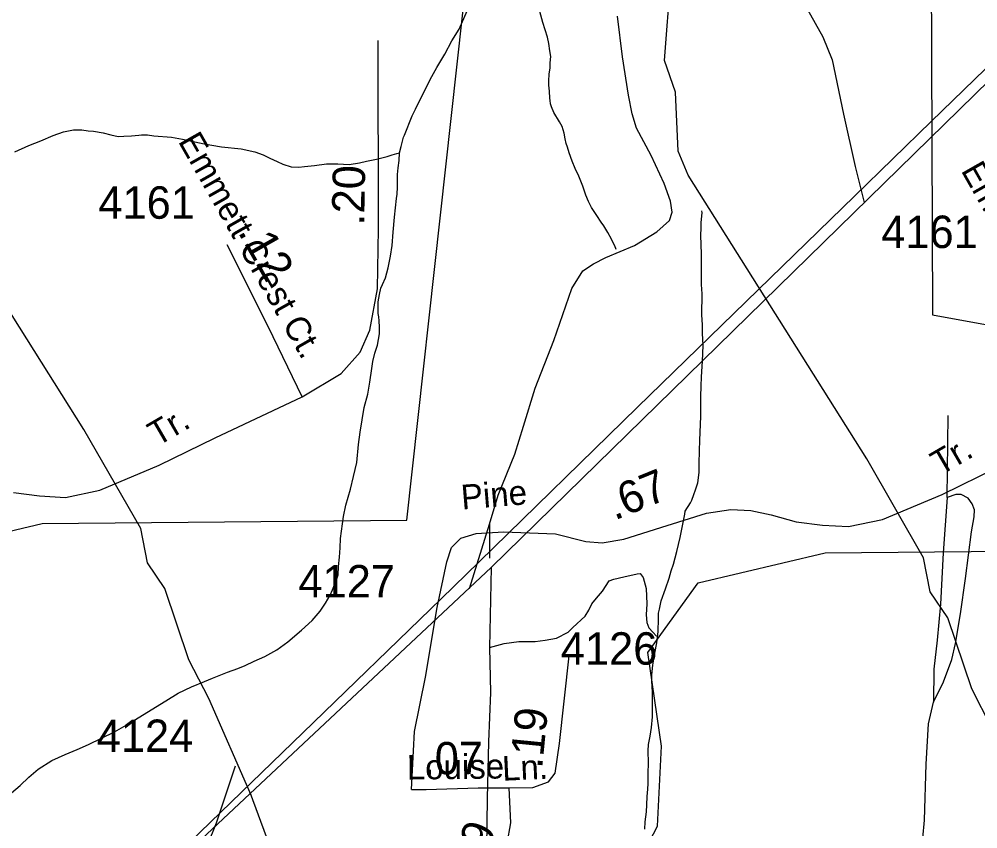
# Model space of a CAD drawing. Extents: x 2169602 to 2449496, y 721995 to 810662.
# Drawn here: x 2389212 to 2392905, y 769073 to 772194 of the extents above; entities that cross this region are included whole.
import ezdxf

# ---------------------------------------------------------------- set-up
doc = ezdxf.new("R2010")
doc.units = 0
doc.layers.add('Default', color=7, linetype='Continuous')

msp = doc.modelspace()

# ---------------------------------------------------------------- linework, layer by layer
at = {"layer": 'Default'}
for p, q in [((2392787.2, 770350.4), (2392790.5, 770666.5)), ((2390946.3, 769999.9), (2391023, 770247.8)), ((2391023, 770247.8), (2391023, 770116.3)), ((2391030.3, 770080.7), (2391023.6, 769771.6))]:
    msp.add_line(p, q, dxfattribs=at)
for points in [[(2386380.1, 765643.4), (2386857.9, 766106.2), (2386916.4, 766162.9), (2386960.4, 766205.5), (2388333.9, 767535.6), (2388482.6, 767665.6), (2388839.5, 768000.9), (2389171, 768336), (2391030.3, 770080.7), (2393764.7, 772758.1), (2394526.4, 773595), (2394852.5, 773868.2), (2394973.7, 773986.6), (2394998.1, 774010.6), (2395018.6, 774030.8), (2395083, 774094), (2395207.8, 774217.2), (2395509.9, 774514.3), (2395511.9, 774516.4), (2395846.4, 774839.9), (2396368, 775322.6), (2396469.9, 775429.5)], [(2391073.6, 764947.2), (2391178.6, 766960.8), (2390837.4, 766875.9), (2390242.1, 766812.3), (2390226.7, 766354.4), (2389410.2, 766177.4), (2389443.8, 768148.7), (2389216.4, 768394.4), (2388718.4, 768404), (2388629, 768711.2), (2388529.1, 768955.2), (2388654.4, 769196.1), (2388670.2, 769505.2), (2388617.3, 769865), (2388811.9, 770134.5), (2389300.7, 770249.9), (2390705.1, 770262.3), (2391005.7, 772988.7), (2392249.8, 773007.3), (2392264.1, 772753.4), (2392724.3, 772714.7), (2392730.4, 771054.6), (2393230.3, 770963)], [(2386380.1, 765643.4), (2386857.9, 766106.2), (2386916.4, 766162.9), (2386960.4, 766205.5), (2388333.9, 767535.6), (2388482.6, 767665.6), (2388839.5, 768000.9), (2389171, 768336), (2391030.3, 770080.7), (2393764.7, 772758.1)], [(2390676.5, 771679.1), (2390682.7, 771703.3), (2390692.5, 771739.1), (2390696.4, 771747), (2390726.1, 771821.2), (2390738.2, 771847.4), (2390795.5, 771961.6), (2390821.3, 772007.6), (2390851.4, 772059.9), (2390878.9, 772110.1), (2390906.8, 772156.1), (2390928.3, 772206), (2390944.3, 772240.1), (2390958.3, 772278.1), (2390972.2, 772326.3), (2390987.6, 772380.4), (2391007.5, 772418.3), (2391039.1, 772462.6), (2391073.3, 772504.5), (2391096.9, 772546.8), (2391114.5, 772579), (2391134.6, 772602.7)], [(2391739.7, 771912.2), (2391697.7, 772034.4), (2391721.7, 772352.1), (2391762.7, 772485.8)], [(2389200.2, 768374.7), (2389278.4, 768450.3), (2389379.2, 768547.8), (2389513.3, 768677.6), (2390304.8, 769442.8), (2390837.4, 769959.6), (2390984.2, 770102.8), (2391594, 770698.2), (2392429.2, 771511.5), (2392724.7, 771799.1), (2393266.8, 772326.6)], [(2391023, 770247.8), (2391057.4, 770359.2), (2391120.7, 770517.5), (2391154.1, 770625.6), (2391199.3, 770771.8), (2391272, 770956.1), (2391340.9, 771156.5), (2391382.5, 771224.6), (2391424.4, 771251), (2391472.3, 771275.2), (2391581.9, 771321.7), (2391667.7, 771374.2), (2391717.4, 771418.6), (2391727.3, 771450.5), (2391720.9, 771492.5), (2391696.5, 771560.4), (2391645.9, 771668), (2391589.5, 771773.7), (2391573, 771829.4), (2391558.7, 771901.3), (2391535.9, 772049.2), (2391516.9, 772205.1)], [(2391512, 771305.9), (2391505.8, 771319.9), (2391497.6, 771337.7), (2391493.5, 771345.7), (2391479.6, 771371.7), (2391463.4, 771397.6), (2391453.3, 771411.3), (2391436.9, 771437.4), (2391416.8, 771467.6), (2391405.2, 771491.2), (2391395.1, 771515.1), (2391382.8, 771551), (2391368.2, 771588.9), (2391354.1, 771619), (2391342.2, 771646.8), (2391330.1, 771678.6), (2391323.9, 771700.7), (2391319.4, 771714.7), (2391315.7, 771732.7), (2391311.2, 771754.9), (2391303.2, 771780.8), (2391293, 771798.6), (2391271, 771834.4), (2391262.8, 771856.3), (2391258.7, 771868.3), (2391256.9, 771880.3), (2391256.5, 771890.1), (2391254.4, 771916.4), (2391252.6, 771940.2), (2391252.2, 771956.1), (2391254, 771982.2), (2391257.9, 772006.3), (2391257.9, 772026.2), (2391259.8, 772050.3), (2391255.9, 772072.4), (2391251.6, 772100.2), (2391247.5, 772124.3), (2391229, 772181.9), (2391216.9, 772223.8)], [(2392248.6, 772231.2), (2392307.2, 772125.6), (2392343.6, 772037.9), (2392386.9, 771828), (2392432, 771626.5), (2392467, 771487.5)], [(2390301.9, 770738.3), (2390451.6, 770828.3), (2390524.8, 770910), (2390562.5, 770995.9), (2390591.8, 771155), (2390596, 771385.4), (2390594.9, 772112.1)], [(2391788.7, 771593.1), (2391749.8, 771685.6), (2391739.7, 771912.2)], [(2389195.2, 771682.9), (2389249.4, 771706.8), (2389294.9, 771725), (2389342.9, 771745.4), (2389383.1, 771759.6), (2389421, 771767.6), (2389452.8, 771767.7), (2389477, 771764), (2389498.7, 771761.9), (2389535, 771756), (2389564.7, 771748.3), (2389593, 771742.4), (2389614.8, 771742.7), (2389644.9, 771744.7), (2389673, 771746.9), (2389682.6, 771748.7), (2389706.4, 771748.7), (2389730.8, 771745), (2389798.7, 771739.3), (2389840.7, 771731.7), (2389925, 771714.1), (2389991, 771702), (2390066.7, 771694.7), (2390119.2, 771682.7), (2390151.2, 771670.9), (2390177.2, 771658.9), (2390205.5, 771644.9), (2390227.3, 771635.1), (2390259.2, 771625.4), (2390289, 771623.3), (2390311.1, 771625.7), (2390349.1, 771629.7), (2390395.2, 771636.1), (2390439.5, 771636.3), (2390483, 771634.5), (2390523.1, 771640.6), (2390549.2, 771646.4), (2390588.8, 771654.6), (2390629.2, 771664.8), (2390648.8, 771671.1), (2390666.9, 771676.9), (2390676.5, 771679.1)], [(2390105, 769202.6), (2389941.9, 769575.9), (2389865.8, 769725.1), (2389772.9, 769999.3), (2389705.9, 770099), (2389679.8, 770230.8), (2389460.8, 770612.5), (2388772.9, 771705.9)], [(2390671.2, 771621.1), (2390675.1, 771649.3), (2390676.5, 771679.1)], [(2389181.7, 769211.5), (2389215.7, 769239.6), (2389249.6, 769271.8), (2389285.4, 769303.7), (2389337.7, 769335.9), (2389389.2, 769360.2), (2389435.3, 769378.4), (2389479.4, 769398.5), (2389578.9, 769447.1), (2389632.8, 769477.5), (2389686.9, 769511.5), (2389776.3, 769566.1), (2389824.3, 769596.1), (2389876, 769620.4), (2389926, 769640.4), (2389956, 769654.5), (2390013.8, 769677), (2390054, 769691.2), (2390081.9, 769703.2), (2390117.1, 769719.4), (2390157.7, 769737.6), (2390204.9, 769763.7), (2390246.9, 769793.9), (2390299, 769838.3), (2390340.6, 769876.3), (2390370.8, 769912.6), (2390392.3, 769942.6), (2390410.4, 769974.4), (2390418.2, 769994.7), (2390432.3, 770028.7), (2390440.1, 770052.6), (2390441.9, 770084.8), (2390445.4, 770120.8), (2390447.7, 770156.6), (2390449.3, 770192.8), (2390460.8, 770276.7), (2390470.6, 770320.6), (2390488.7, 770382.7), (2390500.2, 770430.9), (2390512.5, 770484.6), (2390519.5, 770554.9), (2390525.4, 770602.7), (2390541, 770696.9), (2390554.7, 770748.7), (2390562.9, 770795), (2390570.7, 770847), (2390574.4, 770874.8), (2390582.4, 770906.8), (2390592, 770937), (2390600.2, 770980.8), (2390599.4, 771007.3), (2390598, 771031.1), (2390597.6, 771046.9), (2390595.3, 771059), (2390595.3, 771104.8), (2390599.2, 771133.1), (2390605.4, 771156.9), (2390611.1, 771171), (2390623, 771197.2), (2390632.8, 771235.1), (2390642.5, 771281), (2390648.4, 771321.1), (2390651.9, 771373.3), (2390657.9, 771431.3), (2390661.6, 771467.1), (2390665.4, 771503.1), (2390667.3, 771519), (2390669.3, 771547.1), (2390668.9, 771595), (2390671.2, 771621.1)], [(2393120.8, 769089.8), (2392957.7, 769463.1), (2392881.7, 769612.2), (2392788.8, 769886.5), (2392721.7, 769986.2), (2392695.7, 770118), (2392476.7, 770499.7), (2391788.7, 771593.1)], [(2391797.3, 770330), (2391803.3, 770340.1), (2391811.3, 770362), (2391817.2, 770380.2), (2391826.7, 770406.3), (2391828.7, 770426.3), (2391830.8, 770448.3), (2391831, 770470.1), (2391830.8, 770481.9), (2391832.4, 770530), (2391834.2, 770571.8), (2391837.9, 770662.2), (2391837.5, 770704), (2391837.3, 770740.1), (2391838.8, 770780.1), (2391840.6, 770815.9), (2391844.7, 770876.1), (2391846.1, 770936), (2391843.9, 770984.1), (2391843.7, 771015.8), (2391841.4, 771053.9), (2391842.9, 771136), (2391840.8, 771172), (2391840.4, 771254), (2391840, 771289.7), (2391837.5, 771359.9), (2391839.2, 771390), (2391839.6, 771409.9), (2391843.3, 771447.8), (2391841.2, 771455.9)], [(2390301.9, 770738.3), (2390172.2, 771006.4), (2390013.1, 771324.7)], [(2389189.6, 770369.7), (2389290.1, 770357.1), (2389390.5, 770350.9), (2389521.9, 770378.1), (2389751, 770474.4), (2389966.6, 770580.2), (2390301.9, 770738.3)], [(2390723.5, 769224.4), (2390735.3, 769448.5), (2390777.1, 769657.9), (2390821.6, 769926), (2390859.8, 770102.9), (2390877.6, 770157.4), (2390913.2, 770193), (2390971.8, 770211.8), (2391077.4, 770218.1), (2391278.4, 770210.8), (2391395, 770180.4), (2391457.8, 770176.2), (2391540.5, 770189.9), (2391707.9, 770242.2), (2391859.1, 770289.3), (2391953.3, 770304), (2392030.7, 770300.8), (2392108.1, 770283), (2392205.4, 770256.9), (2392305.9, 770244.3), (2392406.4, 770238), (2392537.7, 770265.2), (2392766.8, 770361.6), (2392982.4, 770467.3)], [(2392733.7, 769560.8), (2392772, 769640), (2392804.7, 769725.2), (2392818.9, 769787.4), (2392838.6, 769901.5), (2392857.1, 770038), (2392880.1, 770217.7), (2392891, 770276.1), (2392892.1, 770303.4), (2392883.3, 770326.3), (2392867, 770348.2), (2392840.8, 770362.4), (2392820, 770361.3), (2392787.2, 770350.4)], [(2391621.8, 769072), (2391623.7, 769100.1), (2391627.8, 769138), (2391629.4, 769166.2), (2391631.4, 769198.3), (2391633.1, 769226), (2391635.1, 769248.1), (2391634.9, 769286.2), (2391636.6, 769328.1), (2391634.3, 769374.3), (2391636.2, 769398), (2391641.9, 769430), (2391648.1, 769464.3), (2391651.7, 769504.3), (2391651.7, 769550.1), (2391651.1, 769600.1), (2391649.5, 769644.2), (2391649.1, 769666.2), (2391653.2, 769704.1), (2391660.8, 769749.9), (2391668.8, 769790.1), (2391672.7, 769834.2), (2391674.7, 769882.1), (2391674.5, 769904), (2391678.6, 769920.1), (2391684.4, 769952.1), (2391702.2, 769998), (2391716.3, 770039.7), (2391723.9, 770067.7), (2391732.1, 770093.7), (2391745.7, 770141.9), (2391758.2, 770196), (2391775.6, 770285.8), (2391777.7, 770297.7), (2391797.3, 770330)], [(2392787.2, 770350.4), (2392770.9, 770136.9), (2392761, 769938.7), (2392747.9, 769800.5), (2392734.8, 769689.1), (2392733.7, 769560.8)], [(2393242.5, 766241.6), (2392426, 766064.5), (2392459.7, 768035.9), (2392232.3, 768281.6), (2391734.2, 768291.2), (2391644.8, 768598.4), (2391544.9, 768842.4), (2391670.2, 769083.3), (2391686, 769392.3), (2391633.1, 769752.2), (2391827.7, 770021.6), (2392316.5, 770137.1), (2393720.9, 770149.5)], [(2391023.6, 769771.6), (2391080.4, 769788), (2391136.1, 769795.6), (2391199.5, 769795.6), (2391237.7, 769800), (2391281.4, 769808.7), (2391327.2, 769830.6), (2391344.7, 769849.1), (2391391.6, 769892.8), (2391405.8, 769915.7), (2391417.9, 769939.8), (2391435.3, 769962.7), (2391458.3, 769988.9), (2391484.5, 770029.3), (2391503, 770035.3), (2391541.3, 770044), (2391592.6, 770056.1), (2391603.5, 770057.2), (2391615.5, 770041.9), (2391627.5, 769999.3), (2391629.7, 769940.3), (2391627.5, 769897.7), (2391629.7, 769868.2), (2391637.4, 769847.5), (2391652.6, 769831.1), (2391666.8, 769815.8)], [(2391023.6, 769771.6), (2391026.9, 769598.5), (2391019.3, 769407.9), (2391014.9, 769190.1), (2391011.6, 769001.7)], [(2391099.9, 769231.7), (2391190.5, 769232.8), (2391251.1, 769254.8), (2391276.3, 769287.2), (2391293.5, 769402.4), (2391330.7, 769739.6)], [(2392450.9, 767383.9), (2392446.5, 767569), (2392438.9, 767801), (2392443.3, 767921.7), (2392455.3, 767978.5), (2392478.2, 768035.3), (2392541.5, 768169), (2392584.1, 768267.3), (2392621.3, 768356.3), (2392630, 768403.3), (2392638.7, 768478.6), (2392656.2, 768673.6), (2392680.2, 768898), (2392699.9, 769107.1), (2392705.3, 769322.8), (2392714.1, 769478.4), (2392733.7, 769560.8)], [(2390007.5, 768423.4), (2389930.1, 768589.8), (2389886.1, 768696.7), (2389869.4, 768759.5), (2389877.2, 768842.2), (2389900.3, 768917.6), (2389972.5, 769095.6), (2390045.7, 769316)], [(2390964.8, 767471.7), (2390594.9, 768135.2), (2390525.8, 768428.6), (2390390.9, 768700.4), (2390164.9, 769042.8), (2390102.3, 769209.9)], [(2390723.5, 769224.4), (2390779.2, 769224.4), (2390980.1, 769230.7), (2391099.9, 769231.7)], [(2391008.9, 768776.2), (2391050.8, 768896.7), (2391091.6, 769017.1), (2391105.2, 769096.7), (2391099.9, 769231.7)]]:
    msp.add_lwpolyline(points, dxfattribs=at)

# ---------------------------------------------------------------- texts
for s, height, rotation, p in [('Emmett Crest Ct.', 95, 299.6286, (2389822.2, 771723.7)), ('Emmett Crest Ct.', 95, 299.6286, (2392838, 771610.9)), ('.20', 125, 88.8881, (2390540.6, 771397.8)), ('.12', 125, 299.6286, (2390052.3, 771374.5)), ('Tr.', 95, 30.1633, (2389743.8, 770545.8)), ('Tr.', 95, 30.1633, (2392759.7, 770432.9)), ('.67', 125, 22.0192, (2391505.4, 770261.3)), ('Pine', 95, 4.6651, (2390917.7, 770303.8)), ('.19', 125, 84.3272, (2391226, 769303)), ('.07', 125, 0.6497, (2390767, 769281.8)), ('Louise', 95, 0.6497, (2390705.9, 769263)), ('Ln.', 95, 2.6638, (2391074.2, 769258.3)), ('.09', 125, 67.8664, (2390966.9, 768854.3))]:
    msp.add_text(s, height=height, rotation=rotation, dxfattribs=at).set_placement(p)
for s, p in [('4161', (2389516.8, 771424.8)), ('4161', (2392532.6, 771311.9)), ('4127', (2390287.6, 769965)), ('4126', (2391298.2, 769705.8)), ('4124', (2389510.6, 769369.3))]:
    msp.add_text(s, height=125, dxfattribs=at).set_placement(p)

doc.saveas('drawing.dxf')
